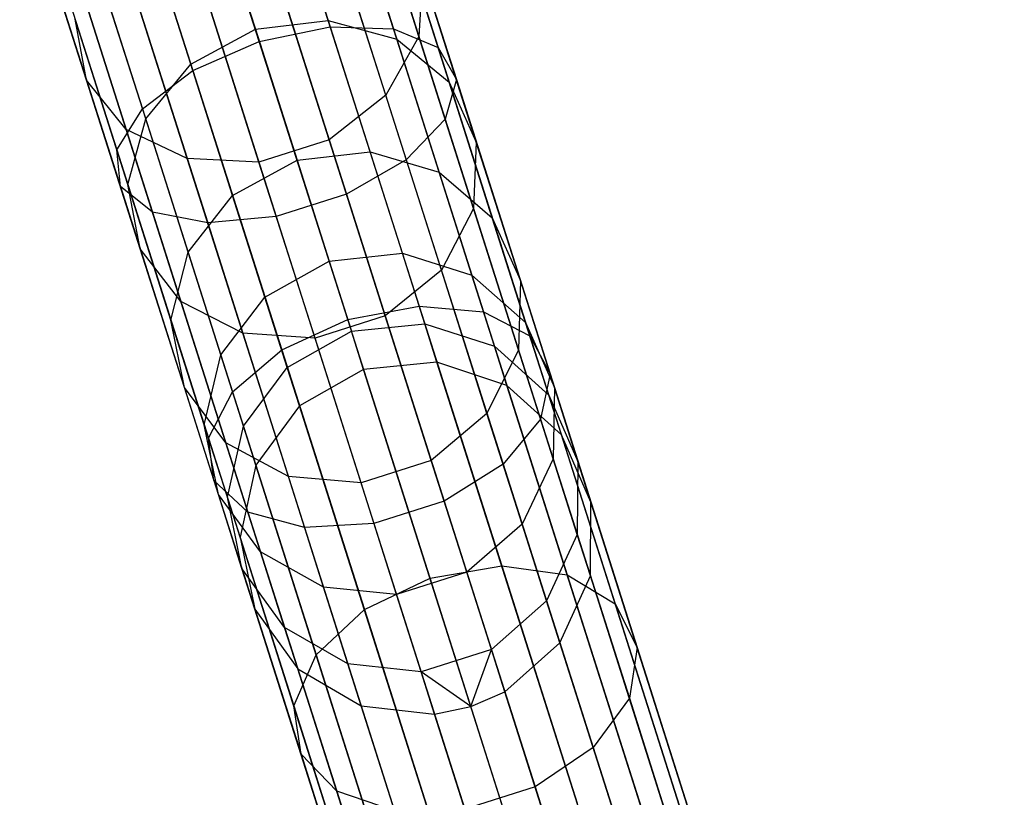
# Model space of a CAD drawing. Extents: x -189 to 189, y -189 to 189.
# Tile 319 of 591: x 52.58 to 58.13, y -173.7 to -169.31. Entities that reach past the tile are written whole.
import ezdxf

# ---------------------------------------------------------------- set-up
doc = ezdxf.new("R2010")
doc.units = 0
doc.header["$LTSCALE"] = 25.4
doc.layers.get('0').update_dxf_attribs({"linetype": 'CONTINUOUS'})

# ---------------------------------------------------------------- blocks, each defined once
blk = doc.blocks.new('CAMELEON-KENAI-C-12244_STL')
at = {"color": 0}
for p, q in [((53.8009, -167.6847, -11.9966), (54.3319, -169.3539, -12.8675)), ((53.8009, -167.6847, -11.9966), (54.3319, -169.3539, -12.8675)), ((54.151, -167.6756, -11.7724), (54.6888, -169.3662, -12.6545)), ((54.151, -167.6756, -11.7724), (54.6888, -169.3662, -12.6545)), ((53.9314, -169.4368, -12.9429), (53.4028, -167.7751, -12.0759)), ((53.9314, -169.4368, -12.9429), (53.4028, -167.7751, -12.0759)), ((54.3926, -167.7494, -11.4422), (54.9405, -169.4715, -12.3407)), ((54.3926, -167.7494, -11.4422), (54.9405, -169.4715, -12.3407)), ((53.0257, -167.9313, -11.9966), (53.5567, -169.6005, -12.8675)), ((53.0257, -167.9313, -11.9966), (53.5567, -169.6005, -12.8675)), ((54.4841, -167.8933, -11.0629), (55.0434, -169.6516, -11.9804)), ((54.4841, -167.8933, -11.0629), (55.0434, -169.6516, -11.9804)), ((54.4094, -168.0826, -10.7003), (54.9798, -169.8754, -11.6357)), ((54.4094, -168.0826, -10.7003), (54.9798, -169.8754, -11.6357)), ((52.7346, -168.1261, -11.7724), (53.2725, -169.8167, -12.6545)), ((52.7346, -168.1261, -11.7724), (53.2725, -169.8167, -12.6545)), ((54.8311, -169.4082, -150.5649), (54.4699, -168.2726, -152.2335)), ((54.8311, -169.4082, -150.5649), (54.4699, -168.2726, -152.2335)), ((52.58, -168.326, -11.4422), (53.1279, -170.0481, -12.3407)), ((52.58, -168.326, -11.4422), (53.1279, -170.0481, -12.3407)), ((54.1816, -168.2843, -10.4169), (54.7606, -170.1042, -11.3664)), ((54.1816, -168.2843, -10.4169), (54.7606, -170.1042, -11.3664)), ((54.3203, -169.3176, -148.1453), (54.0327, -168.4135, -149.8019)), ((54.3203, -169.3176, -148.1453), (54.0327, -168.4135, -149.8019)), ((52.5886, -168.4963, -11.0629), (53.1479, -170.2546, -11.9804)), ((52.5886, -168.4963, -11.0629), (53.1479, -170.2546, -11.9804)), ((53.6231, -168.4674, -149.7553), (53.9094, -169.3675, -148.1061)), ((53.6231, -168.4674, -149.7553), (53.9094, -169.3675, -148.1061)), ((53.8401, -168.4638, -10.2618), (54.4237, -170.2984, -11.2191)), ((53.8401, -168.4638, -10.2618), (54.4237, -170.2984, -11.2191)), ((52.9572, -169.655, -150.3514), (52.6029, -168.5413, -151.9879)), ((52.9572, -169.655, -150.3514), (52.6029, -168.5413, -151.9879)), ((54.707, -169.4233, -148.256), (54.4157, -168.5076, -149.9339)), ((54.707, -169.4233, -148.256), (54.4157, -168.5076, -149.9339)), ((52.7589, -168.6077, -10.7003), (53.3292, -170.4005, -11.6357)), ((52.7589, -168.6077, -10.7003), (53.3292, -170.4005, -11.6357)), ((53.4438, -168.5898, -10.2618), (54.0275, -170.4245, -11.2191)), ((53.4438, -168.5898, -10.2618), (54.0275, -170.4245, -11.2191)), ((54.6448, -169.7405, -150.7317), (54.2781, -168.5877, -152.4255)), ((54.6448, -169.7405, -150.7317), (54.2781, -168.5877, -152.4255)), ((53.0614, -168.6407, -10.4169), (53.6403, -170.4606, -11.3664)), ((53.0614, -168.6407, -10.4169), (53.6403, -170.4606, -11.3664)), ((53.5451, -169.5642, -148.1453), (53.2575, -168.6601, -149.8019)), ((53.5451, -169.5642, -148.1453), (53.2575, -168.6601, -149.8019)), ((55.0024, -169.6662, -148.4191), (54.7057, -168.7334, -150.1282)), ((55.0024, -169.6662, -148.4191), (54.7057, -168.7334, -150.1282)), ((53.1806, -169.9333, -150.5649), (52.8193, -168.7977, -152.2335)), ((53.1806, -169.9333, -150.5649), (52.8193, -168.7977, -152.2335)), ((54.326, -169.9913, -150.823), (53.9563, -168.8292, -152.5305)), ((54.326, -169.9913, -150.823), (53.9563, -168.8292, -152.5305)), ((53.2906, -169.8739, -148.256), (52.9993, -168.9582, -149.9339)), ((53.2906, -169.8739, -148.256), (52.9993, -168.9582, -149.9339)), ((53.5246, -170.0968, -150.7317), (53.1579, -168.9441, -152.4255)), ((53.5246, -170.0968, -150.7317), (53.1579, -168.9441, -152.4255)), ((53.9297, -170.1174, -150.823), (53.5601, -168.9553, -152.5305)), ((53.9297, -170.1174, -150.823), (53.5601, -168.9553, -152.5305)), ((54.8526, -169.052, -150.3514), (54.8311, -169.4082, -150.5649)), ((54.8526, -169.052, -150.3514), (54.8311, -169.4082, -150.5649)), ((55.1556, -170.0044, -148.6064), (54.8526, -169.052, -150.3514)), ((55.1556, -170.0044, -148.6064), (54.8526, -169.052, -150.3514)), ((52.9572, -169.655, -150.3514), (52.8931, -169.3101, -150.1282)), ((53.1898, -170.2428, -148.4191), (52.8931, -169.3101, -150.1282)), ((52.9572, -169.655, -150.3514), (52.8931, -169.3101, -150.1282)), ((53.1898, -170.2428, -148.4191), (52.8931, -169.3101, -150.1282)), ((53.9094, -169.3675, -148.1061), (54.3203, -169.3176, -148.1453)), ((53.9094, -169.3675, -148.1061), (54.3203, -169.3176, -148.1453)), ((54.3203, -169.3176, -148.1453), (54.707, -169.4233, -148.256)), ((54.5563, -170.0595, -146.4021), (54.3203, -169.3176, -148.1453)), ((54.5563, -170.0595, -146.4021), (54.3203, -169.3176, -148.1453)), ((54.3203, -169.3176, -148.1453), (54.707, -169.4233, -148.256)), ((53.5451, -169.5642, -148.1453), (53.9094, -169.3675, -148.1061)), ((53.5451, -169.5642, -148.1453), (53.9094, -169.3675, -148.1061)), ((53.9094, -169.3675, -148.1061), (54.1443, -170.106, -146.3709)), ((53.9094, -169.3675, -148.1061), (54.1443, -170.106, -146.3709)), ((53.9314, -169.4368, -12.9429), (54.3319, -169.3539, -12.8675)), ((53.9314, -169.4368, -12.9429), (54.3319, -169.3539, -12.8675)), ((54.3319, -169.3539, -12.8675), (54.8331, -170.9294, -13.9132)), ((54.3319, -169.3539, -12.8675), (54.8331, -170.9294, -13.9132)), ((54.3319, -169.3539, -12.8675), (54.6888, -169.3662, -12.6545)), ((54.3319, -169.3539, -12.8675), (54.6888, -169.3662, -12.6545)), ((54.6888, -169.3662, -12.6545), (55.1964, -170.9618, -13.7136)), ((54.6888, -169.3662, -12.6545), (55.1964, -170.9618, -13.7136)), ((54.6888, -169.3662, -12.6545), (54.9405, -169.4715, -12.3407)), ((54.6888, -169.3662, -12.6545), (54.9405, -169.4715, -12.3407)), ((53.5567, -169.6005, -12.8675), (53.9314, -169.4368, -12.9429)), ((53.5567, -169.6005, -12.8675), (53.9314, -169.4368, -12.9429)), ((54.4304, -171.0052, -13.9838), (53.9314, -169.4368, -12.9429)), ((54.4304, -171.0052, -13.9838), (53.9314, -169.4368, -12.9429)), ((54.8311, -169.4082, -150.5649), (54.6448, -169.7405, -150.7317)), ((54.8311, -169.4082, -150.5649), (54.6448, -169.7405, -150.7317)), ((54.707, -169.4233, -148.256), (55.0024, -169.6662, -148.4191)), ((54.946, -170.1747, -146.4905), (54.707, -169.4233, -148.256)), ((54.946, -170.1747, -146.4905), (54.707, -169.4233, -148.256)), ((54.707, -169.4233, -148.256), (55.0024, -169.6662, -148.4191)), ((55.14, -170.3793, -148.7856), (54.8311, -169.4082, -150.5649)), ((55.14, -170.3793, -148.7856), (54.8311, -169.4082, -150.5649)), ((54.9405, -169.4715, -12.3407), (55.4576, -171.0969, -13.4195)), ((54.9405, -169.4715, -12.3407), (55.4576, -171.0969, -13.4195)), ((54.9405, -169.4715, -12.3407), (55.0434, -169.6516, -11.9804)), ((54.9405, -169.4715, -12.3407), (55.0434, -169.6516, -11.9804)), ((53.2725, -169.8167, -12.6545), (53.5567, -169.6005, -12.8675)), ((53.2725, -169.8167, -12.6545), (53.5567, -169.6005, -12.8675)), ((53.2906, -169.8739, -148.256), (53.5451, -169.5642, -148.1453)), ((53.2906, -169.8739, -148.256), (53.5451, -169.5642, -148.1453)), ((53.7812, -170.3061, -146.4021), (53.5451, -169.5642, -148.1453)), ((53.7812, -170.3061, -146.4021), (53.5451, -169.5642, -148.1453)), ((53.5567, -169.6005, -12.8675), (54.0579, -171.176, -13.9132)), ((53.5567, -169.6005, -12.8675), (54.0579, -171.176, -13.9132)), ((53.1806, -169.9333, -150.5649), (52.9572, -169.655, -150.3514)), ((53.2602, -170.6073, -148.6064), (52.9572, -169.655, -150.3514)), ((53.1806, -169.9333, -150.5649), (52.9572, -169.655, -150.3514)), ((53.2602, -170.6073, -148.6064), (52.9572, -169.655, -150.3514)), ((55.0434, -169.6516, -11.9804), (54.9798, -169.8754, -11.6357)), ((55.0434, -169.6516, -11.9804), (54.9798, -169.8754, -11.6357)), ((55.0434, -169.6516, -11.9804), (55.5713, -171.3111, -13.0818)), ((55.0434, -169.6516, -11.9804), (55.5713, -171.3111, -13.0818)), ((55.0024, -169.6662, -148.4191), (55.1556, -170.0044, -148.6064)), ((55.2459, -170.4316, -146.6207), (55.0024, -169.6662, -148.4191)), ((55.2459, -170.4316, -146.6207), (55.0024, -169.6662, -148.4191)), ((55.0024, -169.6662, -148.4191), (55.1556, -170.0044, -148.6064)), ((54.6448, -169.7405, -150.7317), (54.326, -169.9913, -150.823)), ((54.6448, -169.7405, -150.7317), (54.326, -169.9913, -150.823)), ((54.9584, -170.7262, -148.9255), (54.6448, -169.7405, -150.7317)), ((54.9584, -170.7262, -148.9255), (54.6448, -169.7405, -150.7317)), ((53.1279, -170.0481, -12.3407), (53.2725, -169.8167, -12.6545)), ((53.1279, -170.0481, -12.3407), (53.2725, -169.8167, -12.6545)), ((53.2725, -169.8167, -12.6545), (53.7801, -171.4124, -13.7136)), ((53.2725, -169.8167, -12.6545), (53.7801, -171.4124, -13.7136)), ((53.1898, -170.2428, -148.4191), (53.2906, -169.8739, -148.256)), ((53.1898, -170.2428, -148.4191), (53.2906, -169.8739, -148.256)), ((53.5297, -170.6252, -146.4905), (53.2906, -169.8739, -148.256)), ((53.5297, -170.6252, -146.4905), (53.2906, -169.8739, -148.256)), ((54.9798, -169.8754, -11.6357), (54.7606, -170.1042, -11.3664)), ((54.9798, -169.8754, -11.6357), (54.7606, -170.1042, -11.3664)), ((54.9798, -169.8754, -11.6357), (55.5181, -171.5676, -12.7588)), ((54.9798, -169.8754, -11.6357), (55.5181, -171.5676, -12.7588)), ((53.5246, -170.0968, -150.7317), (53.1806, -169.9333, -150.5649)), ((53.4895, -170.9044, -148.7856), (53.1806, -169.9333, -150.5649)), ((53.5246, -170.0968, -150.7317), (53.1806, -169.9333, -150.5649)), ((53.4895, -170.9044, -148.7856), (53.1806, -169.9333, -150.5649)), ((54.326, -169.9913, -150.823), (53.9297, -170.1174, -150.823)), ((54.326, -169.9913, -150.823), (53.9297, -170.1174, -150.823)), ((54.6421, -170.985, -149.0021), (54.326, -169.9913, -150.823)), ((54.6421, -170.985, -149.0021), (54.326, -169.9913, -150.823)), ((53.1479, -170.2546, -11.9804), (53.1279, -170.0481, -12.3407)), ((53.1279, -170.0481, -12.3407), (53.645, -171.6735, -13.4195)), ((53.1279, -170.0481, -12.3407), (53.645, -171.6735, -13.4195)), ((53.1479, -170.2546, -11.9804), (53.1279, -170.0481, -12.3407)), ((55.1556, -170.0044, -148.6064), (55.14, -170.3793, -148.7856)), ((55.1556, -170.0044, -148.6064), (55.14, -170.3793, -148.7856)), ((55.4042, -170.7858, -146.7703), (55.1556, -170.0044, -148.6064)), ((55.4042, -170.7858, -146.7703), (55.1556, -170.0044, -148.6064)), ((53.9297, -170.1174, -150.823), (53.5246, -170.0968, -150.7317)), ((53.8382, -171.0826, -148.9255), (53.5246, -170.0968, -150.7317)), ((53.9297, -170.1174, -150.823), (53.5246, -170.0968, -150.7317)), ((53.8382, -171.0826, -148.9255), (53.5246, -170.0968, -150.7317)), ((53.7812, -170.3061, -146.4021), (54.1443, -170.106, -146.3709)), ((53.7812, -170.3061, -146.4021), (54.1443, -170.106, -146.3709)), ((54.1443, -170.106, -146.3709), (54.5563, -170.0595, -146.4021)), ((54.1443, -170.106, -146.3709), (54.5563, -170.0595, -146.4021)), ((54.1443, -170.106, -146.3709), (54.3255, -170.6756, -144.5669)), ((54.1443, -170.106, -146.3709), (54.3255, -170.6756, -144.5669)), ((54.7606, -170.1042, -11.3664), (54.4237, -170.2984, -11.2191)), ((54.7606, -170.1042, -11.3664), (54.4237, -170.2984, -11.2191)), ((54.5563, -170.0595, -146.4021), (54.946, -170.1747, -146.4905)), ((54.7384, -170.6317, -144.5899), (54.5563, -170.0595, -146.4021)), ((54.7384, -170.6317, -144.5899), (54.5563, -170.0595, -146.4021)), ((54.5563, -170.0595, -146.4021), (54.946, -170.1747, -146.4905)), ((54.7606, -170.1042, -11.3664), (55.307, -171.8219, -12.5065)), ((54.7606, -170.1042, -11.3664), (55.307, -171.8219, -12.5065)), ((54.2459, -171.1111, -149.0021), (53.9297, -170.1174, -150.823)), ((54.2459, -171.1111, -149.0021), (53.9297, -170.1174, -150.823)), ((54.946, -170.1747, -146.4905), (55.2459, -170.4316, -146.6207)), ((55.1304, -170.7542, -144.6551), (54.946, -170.1747, -146.4905)), ((55.1304, -170.7542, -144.6551), (54.946, -170.1747, -146.4905)), ((54.946, -170.1747, -146.4905), (55.2459, -170.4316, -146.6207)), ((53.3292, -170.4005, -11.6357), (53.1479, -170.2546, -11.9804)), ((53.1479, -170.2546, -11.9804), (53.6759, -171.9141, -13.0818)), ((53.1479, -170.2546, -11.9804), (53.6759, -171.9141, -13.0818)), ((53.3292, -170.4005, -11.6357), (53.1479, -170.2546, -11.9804)), ((53.2602, -170.6073, -148.6064), (53.1898, -170.2428, -148.4191)), ((53.4333, -171.0082, -146.6207), (53.1898, -170.2428, -148.4191)), ((53.2602, -170.6073, -148.6064), (53.1898, -170.2428, -148.4191)), ((53.4333, -171.0082, -146.6207), (53.1898, -170.2428, -148.4191)), ((53.5297, -170.6252, -146.4905), (53.7812, -170.3061, -146.4021)), ((53.5297, -170.6252, -146.4905), (53.7812, -170.3061, -146.4021)), ((53.9632, -170.8784, -144.5899), (53.7812, -170.3061, -146.4021)), ((53.9632, -170.8784, -144.5899), (53.7812, -170.3061, -146.4021)), ((54.4237, -170.2984, -11.2191), (54.0275, -170.4245, -11.2191)), ((54.4237, -170.2984, -11.2191), (54.0275, -170.4245, -11.2191)), ((54.4237, -170.2984, -11.2191), (54.9746, -172.0301, -12.3684)), ((54.4237, -170.2984, -11.2191), (54.9746, -172.0301, -12.3684)), ((55.14, -170.3793, -148.7856), (54.9584, -170.7262, -148.9255)), ((55.14, -170.3793, -148.7856), (54.9584, -170.7262, -148.9255)), ((55.3935, -171.1761, -146.9133), (55.14, -170.3793, -148.7856)), ((55.3935, -171.1761, -146.9133), (55.14, -170.3793, -148.7856)), ((53.6403, -170.4606, -11.3664), (53.3292, -170.4005, -11.6357)), ((53.3292, -170.4005, -11.6357), (53.8675, -172.0927, -12.7588)), ((53.3292, -170.4005, -11.6357), (53.8675, -172.0927, -12.7588)), ((53.6403, -170.4606, -11.3664), (53.3292, -170.4005, -11.6357)), ((54.0275, -170.4245, -11.2191), (53.6403, -170.4606, -11.3664)), ((54.0275, -170.4245, -11.2191), (53.6403, -170.4606, -11.3664)), ((54.0275, -170.4245, -11.2191), (54.5783, -172.1561, -12.3684)), ((54.0275, -170.4245, -11.2191), (54.5783, -172.1561, -12.3684)), ((55.2459, -170.4316, -146.6207), (55.4042, -170.7858, -146.7703)), ((55.4337, -171.022, -144.7511), (55.2459, -170.4316, -146.6207)), ((55.4337, -171.022, -144.7511), (55.2459, -170.4316, -146.6207)), ((55.2459, -170.4316, -146.6207), (55.4042, -170.7858, -146.7703)), ((53.6403, -170.4606, -11.3664), (54.1867, -172.1783, -12.5065)), ((53.6403, -170.4606, -11.3664), (54.1867, -172.1783, -12.5065)), ((53.4895, -170.9044, -148.7856), (53.2602, -170.6073, -148.6064)), ((53.5088, -171.3888, -146.7703), (53.2602, -170.6073, -148.6064)), ((53.4895, -170.9044, -148.7856), (53.2602, -170.6073, -148.6064)), ((53.5088, -171.3888, -146.7703), (53.2602, -170.6073, -148.6064)), ((53.4333, -171.0082, -146.6207), (53.5297, -170.6252, -146.4905)), ((53.4333, -171.0082, -146.6207), (53.5297, -170.6252, -146.4905)), ((53.714, -171.2048, -144.6551), (53.5297, -170.6252, -146.4905)), ((53.714, -171.2048, -144.6551), (53.5297, -170.6252, -146.4905)), ((54.3255, -170.6756, -144.5669), (54.7384, -170.6317, -144.5899)), ((54.3255, -170.6756, -144.5669), (54.7384, -170.6317, -144.5899)), ((54.7384, -170.6317, -144.5899), (55.1304, -170.7542, -144.6551)), ((54.8646, -171.0286, -142.7268), (54.7384, -170.6317, -144.5899)), ((54.8646, -171.0286, -142.7268), (54.7384, -170.6317, -144.5899)), ((54.7384, -170.6317, -144.5899), (55.1304, -170.7542, -144.6551)), ((53.9632, -170.8784, -144.5899), (54.3255, -170.6756, -144.5669)), ((53.9632, -170.8784, -144.5899), (54.3255, -170.6756, -144.5669)), ((54.3255, -170.6756, -144.5669), (54.4512, -171.0707, -142.7122)), ((54.3255, -170.6756, -144.5669), (54.4512, -171.0707, -142.7122)), ((54.9584, -170.7262, -148.9255), (54.6421, -170.985, -149.0021)), ((54.9584, -170.7262, -148.9255), (54.6421, -170.985, -149.0021)), ((55.2157, -171.535, -147.0251), (54.9584, -170.7262, -148.9255)), ((55.2157, -171.535, -147.0251), (54.9584, -170.7262, -148.9255)), ((55.1304, -170.7542, -144.6551), (55.4337, -171.022, -144.7511)), ((55.2582, -171.1562, -142.7681), (55.1304, -170.7542, -144.6551)), ((55.2582, -171.1562, -142.7681), (55.1304, -170.7542, -144.6551)), ((55.1304, -170.7542, -144.6551), (55.4337, -171.022, -144.7511)), ((55.4042, -170.7858, -146.7703), (55.3935, -171.1761, -146.9133)), ((55.4042, -170.7858, -146.7703), (55.3935, -171.1761, -146.9133)), ((55.596, -171.3886, -144.8614), (55.4042, -170.7858, -146.7703)), ((55.596, -171.3886, -144.8614), (55.4042, -170.7858, -146.7703)), ((53.714, -171.2048, -144.6551), (53.9632, -170.8784, -144.5899)), ((53.714, -171.2048, -144.6551), (53.9632, -170.8784, -144.5899)), ((54.0894, -171.2752, -142.7268), (53.9632, -170.8784, -144.5899)), ((54.0894, -171.2752, -142.7268), (53.9632, -170.8784, -144.5899)), ((53.8382, -171.0826, -148.9255), (53.4895, -170.9044, -148.7856)), ((53.743, -171.7012, -146.9133), (53.4895, -170.9044, -148.7856)), ((53.8382, -171.0826, -148.9255), (53.4895, -170.9044, -148.7856)), ((53.743, -171.7012, -146.9133), (53.4895, -170.9044, -148.7856)), ((54.4304, -171.0052, -13.9838), (54.8331, -170.9294, -13.9132)), ((54.4304, -171.0052, -13.9838), (54.8331, -170.9294, -13.9132)), ((54.8331, -170.9294, -13.9132), (55.2992, -172.3946, -15.1226)), ((54.8331, -170.9294, -13.9132), (55.2992, -172.3946, -15.1226)), ((54.8331, -170.9294, -13.9132), (55.1964, -170.9618, -13.7136)), ((54.8331, -170.9294, -13.9132), (55.1964, -170.9618, -13.7136)), ((54.6421, -170.985, -149.0021), (54.2459, -171.1111, -149.0021)), ((54.6421, -170.985, -149.0021), (54.2459, -171.1111, -149.0021)), ((54.9015, -171.8005, -147.0862), (54.6421, -170.985, -149.0021)), ((54.9015, -171.8005, -147.0862), (54.6421, -170.985, -149.0021)), ((55.1964, -170.9618, -13.7136), (55.6685, -172.4458, -14.9385)), ((55.1964, -170.9618, -13.7136), (55.6685, -172.4458, -14.9385)), ((55.1964, -170.9618, -13.7136), (55.4576, -171.0969, -13.4195)), ((55.1964, -170.9618, -13.7136), (55.4576, -171.0969, -13.4195)), ((53.5088, -171.3888, -146.7703), (53.4333, -171.0082, -146.6207)), ((53.6211, -171.5986, -144.7511), (53.4333, -171.0082, -146.6207)), ((53.5088, -171.3888, -146.7703), (53.4333, -171.0082, -146.6207)), ((53.6211, -171.5986, -144.7511), (53.4333, -171.0082, -146.6207)), ((54.0579, -171.176, -13.9132), (54.4304, -171.0052, -13.9838)), ((54.0579, -171.176, -13.9132), (54.4304, -171.0052, -13.9838)), ((54.8944, -172.4637, -15.1878), (54.4304, -171.0052, -13.9838)), ((54.8944, -172.4637, -15.1878), (54.4304, -171.0052, -13.9838)), ((54.4512, -171.0707, -142.7122), (54.8646, -171.0286, -142.7268)), ((54.4512, -171.0707, -142.7122), (54.8646, -171.0286, -142.7268)), ((54.8646, -171.0286, -142.7268), (55.2582, -171.1562, -142.7681)), ((54.9338, -171.2461, -140.8314), (54.8646, -171.0286, -142.7268)), ((54.9338, -171.2461, -140.8314), (54.8646, -171.0286, -142.7268)), ((54.8646, -171.0286, -142.7268), (55.2582, -171.1562, -142.7681)), ((55.4337, -171.022, -144.7511), (55.596, -171.3886, -144.8614)), ((55.564, -171.4314, -142.829), (55.4337, -171.022, -144.7511)), ((55.564, -171.4314, -142.829), (55.4337, -171.022, -144.7511)), ((55.4337, -171.022, -144.7511), (55.596, -171.3886, -144.8614)), ((54.2459, -171.1111, -149.0021), (53.8382, -171.0826, -148.9255)), ((54.0955, -171.8914, -147.0251), (53.8382, -171.0826, -148.9255)), ((54.2459, -171.1111, -149.0021), (53.8382, -171.0826, -148.9255)), ((54.0955, -171.8914, -147.0251), (53.8382, -171.0826, -148.9255)), ((54.0894, -171.2752, -142.7268), (54.4512, -171.0707, -142.7122)), ((54.0894, -171.2752, -142.7268), (54.4512, -171.0707, -142.7122)), ((54.5201, -171.2872, -140.8254), (54.4512, -171.0707, -142.7122)), ((54.5201, -171.2872, -140.8254), (54.4512, -171.0707, -142.7122)), ((55.4576, -171.0969, -13.4195), (55.9384, -172.6085, -14.6672)), ((55.4576, -171.0969, -13.4195), (55.9384, -172.6085, -14.6672)), ((55.4576, -171.0969, -13.4195), (55.5713, -171.3111, -13.0818)), ((55.4576, -171.0969, -13.4195), (55.5713, -171.3111, -13.0818)), ((54.5053, -171.9265, -147.0862), (54.2459, -171.1111, -149.0021)), ((54.5053, -171.9265, -147.0862), (54.2459, -171.1111, -149.0021)), ((55.2582, -171.1562, -142.7681), (55.564, -171.4314, -142.829)), ((55.3283, -171.3765, -140.8484), (55.2582, -171.1562, -142.7681)), ((55.3283, -171.3765, -140.8484), (55.2582, -171.1562, -142.7681)), ((55.2582, -171.1562, -142.7681), (55.564, -171.4314, -142.829)), ((53.6211, -171.5986, -144.7511), (53.714, -171.2048, -144.6551)), ((53.6211, -171.5986, -144.7511), (53.714, -171.2048, -144.6551)), ((53.8419, -171.6068, -142.7681), (53.714, -171.2048, -144.6551)), ((53.8419, -171.6068, -142.7681), (53.714, -171.2048, -144.6551)), ((53.7801, -171.4124, -13.7136), (54.0579, -171.176, -13.9132)), ((53.7801, -171.4124, -13.7136), (54.0579, -171.176, -13.9132)), ((54.0579, -171.176, -13.9132), (54.524, -172.6412, -15.1226)), ((54.0579, -171.176, -13.9132), (54.524, -172.6412, -15.1226)), ((55.3935, -171.1761, -146.9133), (55.2157, -171.535, -147.0251)), ((55.3935, -171.1761, -146.9133), (55.2157, -171.535, -147.0251)), ((55.5891, -171.7908, -144.9669), (55.3935, -171.1761, -146.9133)), ((55.5891, -171.7908, -144.9669), (55.3935, -171.1761, -146.9133)), ((54.9338, -171.2461, -140.8314), (54.5201, -171.2872, -140.8254)), ((54.9338, -171.2461, -140.8314), (54.5201, -171.2872, -140.8254)), ((57.2657, -178.5761, -30.8314), (54.9338, -171.2461, -140.8314)), ((55.3283, -171.3765, -140.8484), (54.9338, -171.2461, -140.8314)), ((57.2657, -178.5761, -30.8314), (54.9338, -171.2461, -140.8314)), ((55.3283, -171.3765, -140.8484), (54.9338, -171.2461, -140.8314)), ((53.8419, -171.6068, -142.7681), (54.0894, -171.2752, -142.7268)), ((53.8419, -171.6068, -142.7681), (54.0894, -171.2752, -142.7268)), ((54.1586, -171.4927, -140.8314), (54.0894, -171.2752, -142.7268)), ((54.1586, -171.4927, -140.8314), (54.0894, -171.2752, -142.7268)), ((54.5201, -171.2872, -140.8254), (54.1586, -171.4927, -140.8314)), ((54.5201, -171.2872, -140.8254), (54.1586, -171.4927, -140.8314)), ((56.8519, -178.6172, -30.8254), (54.5201, -171.2872, -140.8254)), ((56.8519, -178.6172, -30.8254), (54.5201, -171.2872, -140.8254)), ((55.5713, -171.3111, -13.0818), (55.5181, -171.5676, -12.7588)), ((55.5713, -171.3111, -13.0818), (55.5181, -171.5676, -12.7588)), ((55.5713, -171.3111, -13.0818), (56.0623, -172.8545, -14.3557)), ((55.5713, -171.3111, -13.0818), (56.0623, -172.8545, -14.3557)), ((57.6602, -178.7065, -30.8485), (55.3283, -171.3765, -140.8484)), ((55.6354, -171.6558, -140.8736), (55.3283, -171.3765, -140.8484)), ((57.6602, -178.7065, -30.8485), (55.3283, -171.3765, -140.8484)), ((55.6354, -171.6558, -140.8736), (55.3283, -171.3765, -140.8484)), ((53.743, -171.7012, -146.9133), (53.5088, -171.3888, -146.7703)), ((53.7005, -171.9916, -144.8614), (53.5088, -171.3888, -146.7703)), ((53.743, -171.7012, -146.9133), (53.5088, -171.3888, -146.7703)), ((53.7005, -171.9916, -144.8614), (53.5088, -171.3888, -146.7703)), ((53.645, -171.6735, -13.4195), (53.7801, -171.4124, -13.7136)), ((53.645, -171.6735, -13.4195), (53.7801, -171.4124, -13.7136)), ((53.7801, -171.4124, -13.7136), (54.2522, -172.8964, -14.9385)), ((53.7801, -171.4124, -13.7136), (54.2522, -172.8964, -14.9385)), ((55.564, -171.4314, -142.829), (55.729, -171.8066, -142.8989)), ((55.6354, -171.6558, -140.8736), (55.564, -171.4314, -142.829)), ((55.6354, -171.6558, -140.8736), (55.564, -171.4314, -142.829)), ((55.564, -171.4314, -142.829), (55.729, -171.8066, -142.8989)), ((55.596, -171.3886, -144.8614), (55.5891, -171.7908, -144.9669)), ((55.596, -171.3886, -144.8614), (55.5891, -171.7908, -144.9669)), ((55.729, -171.8066, -142.8989), (55.596, -171.3886, -144.8614)), ((55.729, -171.8066, -142.8989), (55.596, -171.3886, -144.8614)), ((54.1586, -171.4927, -140.8314), (53.912, -171.8271, -140.8484)), ((54.1586, -171.4927, -140.8314), (53.912, -171.8271, -140.8484)), ((56.4905, -178.8227, -30.8314), (54.1586, -171.4927, -140.8314)), ((56.4905, -178.8227, -30.8314), (54.1586, -171.4927, -140.8314)), ((55.2157, -171.535, -147.0251), (54.9015, -171.8005, -147.0862)), ((55.2157, -171.535, -147.0251), (54.9015, -171.8005, -147.0862)), ((55.4142, -172.1589, -145.0493), (55.2157, -171.535, -147.0251)), ((55.4142, -172.1589, -145.0493), (55.2157, -171.535, -147.0251)), ((53.7005, -171.9916, -144.8614), (53.6211, -171.5986, -144.7511)), ((53.7514, -172.008, -142.829), (53.6211, -171.5986, -144.7511)), ((53.7005, -171.9916, -144.8614), (53.6211, -171.5986, -144.7511)), ((53.7514, -172.008, -142.829), (53.6211, -171.5986, -144.7511)), ((53.7514, -172.008, -142.829), (53.8419, -171.6068, -142.7681)), ((53.7514, -172.008, -142.829), (53.8419, -171.6068, -142.7681)), ((53.912, -171.8271, -140.8484), (53.8419, -171.6068, -142.7681)), ((53.912, -171.8271, -140.8484), (53.8419, -171.6068, -142.7681)), ((55.5181, -171.5676, -12.7588), (55.307, -171.8219, -12.5065)), ((55.5181, -171.5676, -12.7588), (55.307, -171.8219, -12.5065)), ((55.5181, -171.5676, -12.7588), (56.0187, -173.1413, -14.0578)), ((55.5181, -171.5676, -12.7588), (56.0187, -173.1413, -14.0578)), ((57.9672, -178.9858, -30.8736), (55.6354, -171.6558, -140.8736)), ((55.8018, -172.0357, -140.9024), (55.6354, -171.6558, -140.8736)), ((57.9672, -178.9858, -30.8736), (55.6354, -171.6558, -140.8736)), ((55.8018, -172.0357, -140.9024), (55.6354, -171.6558, -140.8736)), ((53.6759, -171.9141, -13.0818), (53.645, -171.6735, -13.4195)), ((53.645, -171.6735, -13.4195), (54.1258, -173.1851, -14.6672)), ((53.645, -171.6735, -13.4195), (54.1258, -173.1851, -14.6672)), ((53.6759, -171.9141, -13.0818), (53.645, -171.6735, -13.4195)), ((54.0955, -171.8914, -147.0251), (53.743, -171.7012, -146.9133)), ((53.9385, -172.3158, -144.9669), (53.743, -171.7012, -146.9133)), ((54.0955, -171.8914, -147.0251), (53.743, -171.7012, -146.9133)), ((53.9385, -172.3158, -144.9669), (53.743, -171.7012, -146.9133)), ((53.912, -171.8271, -140.8484), (53.8228, -172.2324, -140.8736)), ((53.912, -171.8271, -140.8484), (53.8228, -172.2324, -140.8736)), ((56.2438, -179.157, -30.8485), (53.912, -171.8271, -140.8484)), ((56.2438, -179.157, -30.8485), (53.912, -171.8271, -140.8484)), ((54.9015, -171.8005, -147.0862), (54.5053, -171.9265, -147.0862)), ((54.9015, -171.8005, -147.0862), (54.5053, -171.9265, -147.0862)), ((55.1016, -172.4294, -145.0944), (54.9015, -171.8005, -147.0862)), ((55.1016, -172.4294, -145.0944), (54.9015, -171.8005, -147.0862)), ((55.307, -171.8219, -12.5065), (54.9746, -172.0301, -12.3684)), ((55.307, -171.8219, -12.5065), (54.9746, -172.0301, -12.3684)), ((55.307, -171.8219, -12.5065), (55.8152, -173.4194, -13.8251)), ((55.307, -171.8219, -12.5065), (55.8152, -173.4194, -13.8251)), ((55.5891, -171.7908, -144.9669), (55.4142, -172.1589, -145.0493)), ((55.5891, -171.7908, -144.9669), (55.4142, -172.1589, -145.0493)), ((55.7247, -172.217, -142.9658), (55.5891, -171.7908, -144.9669)), ((55.7247, -172.217, -142.9658), (55.5891, -171.7908, -144.9669)), ((55.729, -171.8066, -142.8989), (55.7247, -172.217, -142.9658)), ((55.729, -171.8066, -142.8989), (55.7247, -172.217, -142.9658)), ((55.8018, -172.0357, -140.9024), (55.729, -171.8066, -142.8989)), ((55.8018, -172.0357, -140.9024), (55.729, -171.8066, -142.8989)), ((53.8675, -172.0927, -12.7588), (53.6759, -171.9141, -13.0818)), ((53.6759, -171.9141, -13.0818), (54.1669, -173.4575, -14.3557)), ((53.6759, -171.9141, -13.0818), (54.1669, -173.4575, -14.3557)), ((53.8675, -172.0927, -12.7588), (53.6759, -171.9141, -13.0818)), ((54.5053, -171.9265, -147.0862), (54.0955, -171.8914, -147.0251)), ((54.294, -172.5153, -145.0493), (54.0955, -171.8914, -147.0251)), ((54.5053, -171.9265, -147.0862), (54.0955, -171.8914, -147.0251)), ((54.294, -172.5153, -145.0493), (54.0955, -171.8914, -147.0251)), ((54.7054, -172.5555, -145.0944), (54.5053, -171.9265, -147.0862)), ((54.7054, -172.5555, -145.0944), (54.5053, -171.9265, -147.0862)), ((53.9385, -172.3158, -144.9669), (53.7005, -171.9916, -144.8614)), ((53.8335, -172.4096, -142.8989), (53.7005, -171.9916, -144.8614)), ((53.9385, -172.3158, -144.9669), (53.7005, -171.9916, -144.8614)), ((53.8335, -172.4096, -142.8989), (53.7005, -171.9916, -144.8614)), ((53.8335, -172.4096, -142.8989), (53.7514, -172.008, -142.829)), ((53.8228, -172.2324, -140.8736), (53.7514, -172.008, -142.829)), ((53.8335, -172.4096, -142.8989), (53.7514, -172.008, -142.829)), ((53.8228, -172.2324, -140.8736), (53.7514, -172.008, -142.829)), ((54.9746, -172.0301, -12.3684), (54.5783, -172.1561, -12.3684)), ((54.9746, -172.0301, -12.3684), (54.5783, -172.1561, -12.3684)), ((54.9746, -172.0301, -12.3684), (55.4869, -173.6405, -13.6976)), ((54.9746, -172.0301, -12.3684), (55.4869, -173.6405, -13.6976)), ((55.799, -172.4506, -140.93), (55.8018, -172.0357, -140.9024)), ((55.799, -172.4506, -140.93), (55.8018, -172.0357, -140.9024)), ((58.1337, -179.3657, -30.9024), (55.8018, -172.0357, -140.9024)), ((58.1337, -179.3657, -30.9024), (55.8018, -172.0357, -140.9024)), ((54.1867, -172.1783, -12.5065), (53.8675, -172.0927, -12.7588)), ((53.8675, -172.0927, -12.7588), (54.3682, -173.6664, -14.0578)), ((53.8675, -172.0927, -12.7588), (54.3682, -173.6664, -14.0578)), ((54.1867, -172.1783, -12.5065), (53.8675, -172.0927, -12.7588)), ((54.5783, -172.1561, -12.3684), (54.1867, -172.1783, -12.5065)), ((54.5783, -172.1561, -12.3684), (54.1867, -172.1783, -12.5065)), ((54.5783, -172.1561, -12.3684), (55.0907, -173.7666, -13.6976)), ((54.5783, -172.1561, -12.3684), (55.0907, -173.7666, -13.6976)), ((55.4142, -172.1589, -145.0493), (55.1016, -172.4294, -145.0944)), ((55.4142, -172.1589, -145.0493), (55.1016, -172.4294, -145.0944)), ((55.5518, -172.5916, -143.018), (55.4142, -172.1589, -145.0493)), ((55.5518, -172.5916, -143.018), (55.4142, -172.1589, -145.0493)), ((54.1867, -172.1783, -12.5065), (54.6949, -173.7757, -13.8251)), ((54.1867, -172.1783, -12.5065), (54.6949, -173.7757, -13.8251)), ((55.7247, -172.217, -142.9658), (55.5518, -172.5916, -143.018)), ((55.7247, -172.217, -142.9658), (55.5518, -172.5916, -143.018)), ((55.799, -172.4506, -140.93), (55.7247, -172.217, -142.9658)), ((55.799, -172.4506, -140.93), (55.7247, -172.217, -142.9658)), ((56.1546, -179.5624, -30.8736), (53.8228, -172.2324, -140.8736)), ((53.8228, -172.2324, -140.8736), (53.9064, -172.6387, -140.9024)), ((56.1546, -179.5624, -30.8736), (53.8228, -172.2324, -140.8736)), ((53.8228, -172.2324, -140.8736), (53.9064, -172.6387, -140.9024)), ((54.294, -172.5153, -145.0493), (53.9385, -172.3158, -144.9669)), ((54.0741, -172.7421, -142.9658), (53.9385, -172.3158, -144.9669)), ((54.294, -172.5153, -145.0493), (53.9385, -172.3158, -144.9669)), ((54.0741, -172.7421, -142.9658), (53.9385, -172.3158, -144.9669)), ((54.0741, -172.7421, -142.9658), (53.8335, -172.4096, -142.8989)), ((53.9064, -172.6387, -140.9024), (53.8335, -172.4096, -142.8989)), ((54.0741, -172.7421, -142.9658), (53.8335, -172.4096, -142.8989)), ((53.9064, -172.6387, -140.9024), (53.8335, -172.4096, -142.8989)), ((55.1016, -172.4294, -145.0944), (54.7054, -172.5555, -145.0944)), ((55.1016, -172.4294, -145.0944), (54.7054, -172.5555, -145.0944)), ((54.8944, -172.4637, -15.1878), (55.2992, -172.3946, -15.1226)), ((54.8944, -172.4637, -15.1878), (55.2992, -172.3946, -15.1226)), ((55.2404, -172.8656, -143.0466), (55.1016, -172.4294, -145.0944)), ((55.2404, -172.8656, -143.0466), (55.1016, -172.4294, -145.0944)), ((55.2992, -172.3946, -15.1226), (55.7253, -173.7342, -16.4831)), ((55.2992, -172.3946, -15.1226), (55.7253, -173.7342, -16.4831)), ((55.2992, -172.3946, -15.1226), (55.6685, -172.4458, -14.9385)), ((55.2992, -172.3946, -15.1226), (55.6685, -172.4458, -14.9385)), ((54.524, -172.6412, -15.1226), (54.8944, -172.4637, -15.1878)), ((54.524, -172.6412, -15.1226), (54.8944, -172.4637, -15.1878)), ((55.3186, -173.7972, -16.542), (54.8944, -172.4637, -15.1878)), ((55.3186, -173.7972, -16.542), (54.8944, -172.4637, -15.1878)), ((55.6273, -172.8287, -140.9516), (55.799, -172.4506, -140.93)), ((55.6273, -172.8287, -140.9516), (55.799, -172.4506, -140.93)), ((55.6685, -172.4458, -14.9385), (56.1001, -173.8026, -16.3164)), ((55.6685, -172.4458, -14.9385), (56.1001, -173.8026, -16.3164)), ((55.6685, -172.4458, -14.9385), (55.9384, -172.6085, -14.6672)), ((55.6685, -172.4458, -14.9385), (55.9384, -172.6085, -14.6672)), ((58.1308, -179.7806, -30.93), (55.799, -172.4506, -140.93)), ((58.1308, -179.7806, -30.93), (55.799, -172.4506, -140.93)), ((54.7054, -172.5555, -145.0944), (54.294, -172.5153, -145.0493)), ((54.4316, -172.948, -143.018), (54.294, -172.5153, -145.0493)), ((54.7054, -172.5555, -145.0944), (54.294, -172.5153, -145.0493)), ((54.4316, -172.948, -143.018), (54.294, -172.5153, -145.0493)), ((54.8441, -172.9917, -143.0466), (54.7054, -172.5555, -145.0944)), ((54.8441, -172.9917, -143.0466), (54.7054, -172.5555, -145.0944)), ((55.5518, -172.5916, -143.018), (55.2404, -172.8656, -143.0466)), ((55.5518, -172.5916, -143.018), (55.2404, -172.8656, -143.0466)), ((55.6273, -172.8287, -140.9516), (55.5518, -172.5916, -143.018)), ((55.6273, -172.8287, -140.9516), (55.5518, -172.5916, -143.018)), ((56.2382, -179.9687, -30.9024), (53.9064, -172.6387, -140.9024)), ((53.9064, -172.6387, -140.9024), (54.1484, -172.9757, -140.93)), ((56.2382, -179.9687, -30.9024), (53.9064, -172.6387, -140.9024)), ((53.9064, -172.6387, -140.9024), (54.1484, -172.9757, -140.93)), ((54.2522, -172.8964, -14.9385), (54.524, -172.6412, -15.1226)), ((54.2522, -172.8964, -14.9385), (54.524, -172.6412, -15.1226)), ((54.524, -172.6412, -15.1226), (54.9502, -173.9808, -16.4831)), ((54.524, -172.6412, -15.1226), (54.9502, -173.9808, -16.4831)), ((55.9384, -172.6085, -14.6672), (56.3781, -173.9905, -16.0708)), ((55.9384, -172.6085, -14.6672), (56.3781, -173.9905, -16.0708)), ((55.9384, -172.6085, -14.6672), (56.0623, -172.8545, -14.3557)), ((55.9384, -172.6085, -14.6672), (56.0623, -172.8545, -14.3557)), ((54.4316, -172.948, -143.018), (54.0741, -172.7421, -142.9658)), ((54.1484, -172.9757, -140.93), (54.0741, -172.7421, -142.9658)), ((54.4316, -172.948, -143.018), (54.0741, -172.7421, -142.9658)), ((54.1484, -172.9757, -140.93), (54.0741, -172.7421, -142.9658)), ((55.3164, -173.1047, -140.9634), (55.6273, -172.8287, -140.9516)), ((55.3164, -173.1047, -140.9634), (55.6273, -172.8287, -140.9516)), ((57.9591, -180.1587, -30.9516), (55.6273, -172.8287, -140.9516)), ((57.9591, -180.1587, -30.9516), (55.6273, -172.8287, -140.9516)), ((55.2404, -172.8656, -143.0466), (54.8441, -172.9917, -143.0466)), ((55.2404, -172.8656, -143.0466), (54.8441, -172.9917, -143.0466)), ((55.1249, -173.1885, -140.9649), (55.2404, -172.8656, -143.0466)), ((55.1249, -173.1885, -140.9649), (55.2404, -172.8656, -143.0466)), ((55.3164, -173.1047, -140.9634), (55.2404, -172.8656, -143.0466)), ((55.3164, -173.1047, -140.9634), (55.2404, -172.8656, -143.0466)), ((56.0623, -172.8545, -14.3557), (56.0187, -173.1413, -14.0578)), ((56.0623, -172.8545, -14.3557), (56.0187, -173.1413, -14.0578)), ((56.0623, -172.8545, -14.3557), (56.5112, -174.2655, -15.7887)), ((56.0623, -172.8545, -14.3557), (56.5112, -174.2655, -15.7887)), ((54.1258, -173.1851, -14.6672), (54.2522, -172.8964, -14.9385)), ((54.1258, -173.1851, -14.6672), (54.2522, -172.8964, -14.9385)), ((54.2522, -172.8964, -14.9385), (54.6838, -174.2531, -16.3164)), ((54.2522, -172.8964, -14.9385), (54.6838, -174.2531, -16.3164)), ((56.4803, -180.3057, -30.93), (54.1484, -172.9757, -140.93)), ((54.1484, -172.9757, -140.93), (54.507, -173.1851, -140.9516)), ((56.4803, -180.3057, -30.93), (54.1484, -172.9757, -140.93)), ((54.1484, -172.9757, -140.93), (54.507, -173.1851, -140.9516)), ((54.8441, -172.9917, -143.0466), (54.4316, -172.948, -143.018)), ((54.507, -173.1851, -140.9516), (54.4316, -172.948, -143.018)), ((54.8441, -172.9917, -143.0466), (54.4316, -172.948, -143.018)), ((54.507, -173.1851, -140.9516), (54.4316, -172.948, -143.018)), ((55.1249, -173.1885, -140.9649), (54.8441, -172.9917, -143.0466)), ((55.1249, -173.1885, -140.9649), (54.8441, -172.9917, -143.0466)), ((54.9202, -173.2307, -140.9634), (54.8441, -172.9917, -143.0466)), ((54.9202, -173.2307, -140.9634), (54.8441, -172.9917, -143.0466)), ((55.1249, -173.1885, -140.9649), (55.3164, -173.1047, -140.9634)), ((55.1249, -173.1885, -140.9649), (55.3164, -173.1047, -140.9634)), ((57.6483, -180.4347, -30.9634), (55.3164, -173.1047, -140.9634)), ((57.6483, -180.4347, -30.9634), (55.3164, -173.1047, -140.9634)), ((56.0187, -173.1413, -14.0578), (55.8152, -173.4194, -13.8251)), ((56.0187, -173.1413, -14.0578), (55.8152, -173.4194, -13.8251)), ((56.0187, -173.1413, -14.0578), (56.4764, -174.5801, -15.519)), ((56.0187, -173.1413, -14.0578), (56.4764, -174.5801, -15.519)), ((54.1669, -173.4575, -14.3557), (54.1258, -173.1851, -14.6672)), ((54.1258, -173.1851, -14.6672), (54.5655, -174.5671, -16.0708)), ((54.1258, -173.1851, -14.6672), (54.5655, -174.5671, -16.0708)), ((54.1669, -173.4575, -14.3557), (54.1258, -173.1851, -14.6672)), ((56.8389, -180.5151, -30.9516), (54.507, -173.1851, -140.9516)), ((54.507, -173.1851, -140.9516), (54.9202, -173.2307, -140.9634)), ((56.8389, -180.5151, -30.9516), (54.507, -173.1851, -140.9516)), ((54.507, -173.1851, -140.9516), (54.9202, -173.2307, -140.9634)), ((54.9202, -173.2307, -140.9634), (55.1249, -173.1885, -140.9649)), ((54.9202, -173.2307, -140.9634), (55.1249, -173.1885, -140.9649)), ((57.4568, -180.5184, -30.9649), (55.1249, -173.1885, -140.9649)), ((57.4568, -180.5184, -30.9649), (55.1249, -173.1885, -140.9649)), ((57.252, -180.5607, -30.9634), (54.9202, -173.2307, -140.9634)), ((57.252, -180.5607, -30.9634), (54.9202, -173.2307, -140.9634)), ((55.8152, -173.4194, -13.8251), (55.4869, -173.6405, -13.6976)), ((55.8152, -173.4194, -13.8251), (55.4869, -173.6405, -13.6976)), ((55.8152, -173.4194, -13.8251), (56.2798, -174.8798, -15.3083)), ((55.8152, -173.4194, -13.8251), (56.2798, -174.8798, -15.3083)), ((54.3682, -173.6664, -14.0578), (54.1669, -173.4575, -14.3557)), ((54.1669, -173.4575, -14.3557), (54.6157, -174.8685, -15.7887)), ((54.1669, -173.4575, -14.3557), (54.6157, -174.8685, -15.7887)), ((54.3682, -173.6664, -14.0578), (54.1669, -173.4575, -14.3557)), ((55.4869, -173.6405, -13.6976), (55.0907, -173.7666, -13.6976)), ((55.4869, -173.6405, -13.6976), (55.0907, -173.7666, -13.6976)), ((55.4869, -173.6405, -13.6976), (55.9553, -175.1129, -15.1929)), ((55.4869, -173.6405, -13.6976), (55.9553, -175.1129, -15.1929)), ((54.6949, -173.7757, -13.8251), (54.3682, -173.6664, -14.0578)), ((54.3682, -173.6664, -14.0578), (54.8259, -175.1052, -15.519)), ((54.3682, -173.6664, -14.0578), (54.8259, -175.1052, -15.519)), ((54.6949, -173.7757, -13.8251), (54.3682, -173.6664, -14.0578))]:
    blk.add_line(p, q, dxfattribs=at)

msp = doc.modelspace()

# ---------------------------------------------------------------- block references
at = {"color": 0}
msp.add_blockref('CAMELEON-KENAI-C-12244_STL', (0, 0), dxfattribs=at)

doc.saveas('drawing.dxf')
